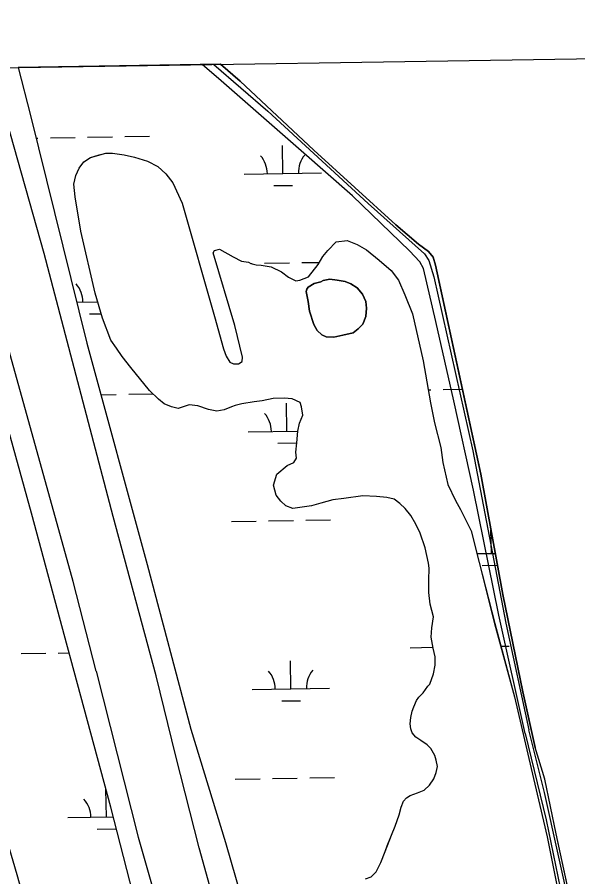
# Model space of a CAD drawing. Extents: x 3823584 to 3861785, y 301729 to 327625.
# Drawn here: x 3831155 to 3831878, y 324347 to 325456 of the extents above; entities that cross this region are included whole.
import ezdxf

# ---------------------------------------------------------------- set-up
doc = ezdxf.new("R2010")
doc.units = 0
for name, color, linetype in [('V-GRID-FRAM', 7, 'Continuous'), ('V-LEVE-TOET', 7, 'Continuous'), ('V-RIVR-JETY', 7, 'Continuous'), ('V-TOPO-SHOR', 7, 'Continuous'), ('V-WETL-SWMP', 7, 'Continuous')]:
    doc.layers.add(name, color=color, linetype=linetype)

msp = doc.modelspace()

# ---------------------------------------------------------------- linework, layer by layer
at = {"layer": 'V-GRID-FRAM'}
msp.add_lwpolyline([(3827552.2, 325336), (3859397.3, 325827), (3859685.5, 307646.8), (3827824.6, 307155.6), (3827552.2, 325336)], dxfattribs=at)
at = {"layer": 'V-LEVE-TOET'}
for points in [[(3831256.6, 324612.2), (3831226.6, 324727.8), (3831145.7, 325019.2), (3831110.7, 325151.3), (3831062.3, 325323.5), (3831043.3, 325389.8)], [(3831333.8, 324605.9), (3831278.3, 324811.9), (3831189.4, 325151.3), (3831141, 325322.3), (3831123.5, 325391.1)], [(3831256.6, 324612.2), (3831310.7, 324397.6), (3831381.3, 324150.5), (3831445.5, 323904.3), (3831514, 323641.4), (3831575.5, 323411.7), (3831632.4, 323206.2)], [(3831746.8, 323075.5), (3831693.8, 323264.4), (3831680.6, 323312.7), (3831674.4, 323331.3), (3831667.4, 323349.6), (3831659.2, 323372.9), (3831646.4, 323412.5), (3831625, 323485.8), (3831592.2, 323616.8), (3831561.7, 323738), (3831530.7, 323850.8), (3831505.5, 323949), (3831473.8, 324061.1), (3831445.6, 324184.6), (3831423.5, 324261.8), (3831389.4, 324384.2), (3831359.3, 324502.5), (3831333.8, 324605.9)]]:
    msp.add_lwpolyline(points, dxfattribs=at)
at = {"layer": 'V-RIVR-JETY'}
for points in [[(3831809.8, 324531.7), (3831776.2, 324684.3), (3831743.3, 324845.6), (3831718, 324961.2), (3831694.8, 325063.5), (3831678.6, 325131.9), (3831674.2, 325140.6), (3831660.7, 325154.6), (3831587.3, 325225.6), (3831520.9, 325284), (3831417.8, 325374.3), (3831393.4, 325395.2)], [(3831408.2, 325395.4), (3831478.1, 325335.1), (3831607.6, 325215.9), (3831680, 325150.9), (3831685.6, 325142.3), (3831692.2, 325121), (3831742.3, 324896.5), (3831784.9, 324674.2), (3831814.8, 324536.5)], [(3831503.2, 323098.3), (3831469.1, 323226), (3831453.5, 323283.1), (3831429.9, 323366.4), (3831400, 323477.9), (3831381.3, 323538.6), (3831352.2, 323640.1), (3831343.7, 323677.8), (3831319.3, 323770.2), (3831305.3, 323814.6), (3831283.9, 323888.8), (3831261.4, 323972.9), (3831238.9, 324044.3), (3831227.3, 324093.9), (3831194.3, 324205.8), (3831154.7, 324349), (3831134.5, 324416.8), (3831112.3, 324480.7), (3831089.7, 324562.8), (3831075.4, 324605.8)], [(3831809.8, 324531.7), (3831836.9, 324420.1), (3831870.1, 324259.3), (3831895.9, 324124.3), (3831926.4, 323979.3), (3831970, 323771.6), (3832002.1, 323622.7), (3832033.8, 323475), (3832075.5, 323286.3), (3832084.4, 323246.2), (3832091.7, 323196.2)], [(3832102.7, 323186.8), (3832085.8, 323274.1), (3832044.8, 323458.8), (3832007.7, 323631.2), (3831972.5, 323798.3), (3831939, 323958.4), (3831902.3, 324135.5), (3831869.5, 324299.9), (3831835.1, 324455.6), (3831814.8, 324536.5)]]:
    msp.add_lwpolyline(points, dxfattribs=at)
at = {"layer": 'V-TOPO-SHOR'}
for points in [[(3831416.8, 325395.6), (3831442.1, 325373.9), (3831537.3, 325284.9), (3831643.2, 325188.3), (3831672.5, 325163.2), (3831685.1, 325153.8), (3831691.1, 325146.8), (3831694.1, 325136.1), (3831723.4, 325001.4), (3831752.7, 324866.6), (3831781.1, 324711.1), (3831806.8, 324585.2), (3831822.9, 324513.7)], [(3831672.8, 324578.4), (3831678.4, 324584), (3831684.6, 324592.8), (3831687, 324595.2), (3831691.6, 324608.7), (3831693.8, 324619.7), (3831693.7, 324630.8), (3831691.2, 324641.8), (3831688.7, 324656), (3831689.4, 324667.9), (3831691.6, 324682.1), (3831687.4, 324698.7), (3831685.7, 324713.6), (3831685.5, 324729.4), (3831686.1, 324745.2), (3831685.3, 324751.5), (3831681.1, 324771.3), (3831674.6, 324790.1), (3831668.9, 324801.9), (3831662.5, 324812.9), (3831655.3, 324822.3), (3831648.1, 324828.5), (3831641, 324834), (3831631.5, 324836.3), (3831618, 324837.7), (3831600.6, 324838.3), (3831576.2, 324834.9), (3831562, 324833.1), (3831546.2, 324829), (3831534.4, 324825.7), (3831519.4, 324823.2), (3831510, 324822.3), (3831501.2, 324825.4), (3831494.9, 324831.6), (3831488.5, 324839.5), (3831485.2, 324852.1), (3831489.7, 324866.3), (3831503, 324877.5), (3831511.7, 324881.6), (3831514.8, 324887.1), (3831513.9, 324895), (3831515.4, 324906.9), (3831516.8, 324921.9), (3831519, 324932.2), (3831522.9, 324942.5), (3831521.2, 324953.5), (3831519.5, 324959.1), (3831509.2, 324963.7), (3831498.9, 324964.4), (3831484.7, 324964.2), (3831470.5, 324960.9), (3831460.3, 324960), (3831444.5, 324957.4), (3831435.9, 324955), (3831431.1, 324953.4), (3831421.7, 324949.3), (3831412.2, 324947.6), (3831401.2, 324949.9), (3831387.7, 324954.5), (3831376.6, 324955.9), (3831371.1, 324954.3), (3831362.4, 324951), (3831353.7, 324953.3), (3831344.2, 324957.1), (3831337, 324963.4), (3831325.1, 324974.3), (3831301.1, 325004.1), (3831289.8, 325018.2), (3831282.6, 325029.1), (3831275.4, 325039.3), (3831264.8, 325067.7), (3831255, 325099.9), (3831236.7, 325180.3), (3831229.2, 325224.4), (3831227.4, 325241), (3831230.4, 325252.1), (3831234.3, 325261.6), (3831240.5, 325269.6), (3831249.1, 325275.2), (3831260.2, 325278.5), (3831268.8, 325280.9), (3831277.5, 325281), (3831292.5, 325278.8), (3831306, 325275.8), (3831322.6, 325270.5), (3831336.1, 325263.5), (3831346.5, 325254.2), (3831355.3, 325242.4), (3831367.5, 325216.5), (3831409.3, 325070), (3831420.8, 325028.3), (3831424.1, 325018.8), (3831428.9, 325011), (3831433.7, 325008.7), (3831440, 325008.7), (3831444.7, 325011.9), (3831445.4, 325017.5)], [(3831445.4, 325017.5), (3831435.5, 325058.5), (3831407.6, 325152.1), (3831409.2, 325155.3), (3831415.5, 325157), (3831433, 325146.9), (3831444.1, 325141.5), (3831452.8, 325140), (3831456, 325138.4), (3831463.1, 325136.9), (3831469.4, 325136.2), (3831482.1, 325134), (3831495.6, 325127.8), (3831504.4, 325120.8), (3831513.9, 325116.2), (3831519.4, 325117), (3831530.4, 325121.1), (3831542.9, 325137), (3831549.1, 325147.4), (3831555.3, 325155.3), (3831566.3, 325166.5), (3831580.4, 325168.2), (3831593.1, 325162.8), (3831605.1, 325155.9), (3831621.8, 325142.6), (3831637, 325129.4), (3831646.6, 325116.8), (3831654.7, 325098), (3831664.4, 325073.6), (3831678.5, 325012.9), (3831687.8, 324958.5), (3831692.8, 324932.5), (3831701, 324901), (3831703.6, 324881.3), (3831710.3, 324852.9), (3831720, 324832.5), (3831726.4, 324820.7), (3831740.1, 324793.2), (3831750.8, 324752.3), (3831770.6, 324673.5), (3831796.1, 324578.9)], [(3831527.5, 325102.1), (3831530, 325089.5), (3831531.7, 325076.9), (3831537.4, 325059.6), (3831541.4, 325051.7), (3831547.8, 325046.2), (3831553.4, 325043.9), (3831562.9, 325043.2), (3831574.7, 325045.7), (3831588.1, 325049.1), (3831594.3, 325053.9), (3831600.6, 325060.2), (3831604.4, 325069.8), (3831605.1, 325080.8), (3831604.2, 325089.5), (3831600.2, 325098.9), (3831593, 325106.8), (3831585, 325112.2), (3831577.9, 325115.3), (3831567.6, 325116.8), (3831558.1, 325118.2), (3831549.4, 325116.6), (3831546.3, 325114.9), (3831537.6, 325112.5), (3831529.8, 325107.7), (3831528.2, 325105.3), (3831527.5, 325102.1)], [(3831603.9, 324344.1), (3831611.3, 324346.6), (3831617.7, 324353.1), (3831623.7, 324364.9), (3831629.5, 324379.3), (3831632.1, 324386.4), (3831637.5, 324400.3), (3831642.4, 324412.1), (3831647.4, 324426.6), (3831650.2, 324436.6), (3831653.1, 324444.1), (3831656.7, 324448.7), (3831661.5, 324451.7), (3831670.9, 324454.8), (3831679.5, 324458.6), (3831686.5, 324464.9), (3831692.3, 324473.3), (3831695.3, 324481.3), (3831696.7, 324489), (3831695.3, 324497.2), (3831693.6, 324503), (3831688.1, 324512.4), (3831683.4, 324516.8), (3831675.4, 324522.7), (3831669, 324526.8), (3831664, 324532.5), (3831662.3, 324537.6), (3831661.6, 324544), (3831662.4, 324552.4), (3831664, 324560.3), (3831666.4, 324566.2), (3831669.9, 324574.3), (3831672.8, 324578.4)], [(3831796.1, 324578.9), (3831817.9, 324486.3), (3831838.3, 324398.4), (3831856.6, 324307.9), (3831874.3, 324215.3), (3831895.2, 324114.4), (3831918.3, 324003.3), (3831940.7, 323900.4), (3831960.8, 323799.6), (3831987.8, 323671.9), (3832011.4, 323563.5), (3832033.9, 323455.7), (3832057.8, 323350.5), (3832080.1, 323252.4), (3832087.2, 323210.9)], [(3832044.3, 323482), (3832023.8, 323579.9), (3832001.9, 323677.5), (3831981.7, 323778.7), (3831957.4, 323896.3), (3831931.7, 324017.8), (3831902.9, 324155.7), (3831873.8, 324292.8), (3831850, 324402.1), (3831835.3, 324472.6), (3831822.9, 324513.7)]]:
    msp.add_lwpolyline(points, dxfattribs=at)
at = {"layer": 'V-WETL-SWMP'}
for p, q in [((3831416.8, 325395.6), (3831155.9, 325391.6)), ((3831155.9, 325391.6), (3831171.5, 325329.4)), ((3831442.1, 325373.9), (3831416.8, 325395.6)), ((3831537.3, 325284.9), (3831442.1, 325373.9)), ((3831171.5, 325329.4), (3831244.2, 325035.6)), ((3831178.7, 325300.4), (3831181.3, 325300.4)), ((3831197.3, 325300.7), (3831229.3, 325301.2)), ((3831245.3, 325301.4), (3831277.3, 325301.9)), ((3831293.3, 325302.2), (3831325.3, 325302.7)), ((3831497.4, 325254.6), (3831496.8, 325290.6)), ((3831643.2, 325188.3), (3831537.3, 325284.9)), ((3831240.5, 325269.6), (3831249.1, 325275.2)), ((3831249.1, 325275.2), (3831268.8, 325280.9)), ((3831268.8, 325280.9), (3831277.5, 325281)), ((3831277.5, 325281), (3831292.5, 325278.8)), ((3831292.5, 325278.8), (3831306, 325275.8)), ((3831306, 325275.8), (3831322.6, 325270.5)), ((3831234.3, 325261.6), (3831240.5, 325269.6)), ((3831322.6, 325270.5), (3831336.1, 325263.5)), ((3831336.1, 325263.5), (3831346.5, 325254.2)), ((3831227.4, 325241), (3831230.4, 325252.1)), ((3831230.4, 325252.1), (3831234.3, 325261.6)), ((3831346.5, 325254.2), (3831355.3, 325242.4)), ((3831447.4, 325253.8), (3831547.4, 325255.3)), ((3831229.2, 325224.4), (3831227.4, 325241)), ((3831355.3, 325242.4), (3831367.5, 325216.5)), ((3831485.6, 325238.9), (3831509.6, 325239.3)), ((3831236.7, 325180.3), (3831229.2, 325224.4)), ((3831367.5, 325216.5), (3831409.3, 325070)), ((3831672.5, 325163.2), (3831643.2, 325188.3)), ((3831255, 325099.9), (3831236.7, 325180.3)), ((3831555.3, 325155.3), (3831566.3, 325166.5)), ((3831566.3, 325166.5), (3831580.4, 325168.2)), ((3831580.4, 325168.2), (3831593.1, 325162.8)), ((3831593.1, 325162.8), (3831605.1, 325155.9)), ((3831685.1, 325153.8), (3831672.5, 325163.2)), ((3831407.6, 325152.1), (3831409.2, 325155.3)), ((3831435.5, 325058.5), (3831407.6, 325152.1)), ((3831409.2, 325155.3), (3831415.5, 325157)), ((3831415.5, 325157), (3831433, 325146.9)), ((3831549.1, 325147.4), (3831555.3, 325155.3)), ((3831605.1, 325155.9), (3831621.8, 325142.6)), ((3831691.1, 325146.8), (3831685.1, 325153.8)), ((3831433, 325146.9), (3831444.1, 325141.5)), ((3831444.1, 325141.5), (3831452.8, 325140)), ((3831542.9, 325137), (3831549.1, 325147.4)), ((3831621.8, 325142.6), (3831637, 325129.4)), ((3831694.1, 325136.1), (3831691.1, 325146.8)), ((3831452.8, 325140), (3831456, 325138.4)), ((3831455.9, 325138.5), (3831457.7, 325138.5)), ((3831456, 325138.4), (3831463.1, 325136.9)), ((3831463.1, 325136.9), (3831469.4, 325136.2)), ((3831469.4, 325136.2), (3831482.1, 325134)), ((3831473.7, 325138.7), (3831505.7, 325139.2)), ((3831482.1, 325134), (3831495.6, 325127.8)), ((3831521.7, 325139.5), (3831544.6, 325139.8)), ((3831530.4, 325121.1), (3831542.9, 325137)), ((3831752.7, 324866.6), (3831694.1, 325136.1)), ((3831495.6, 325127.8), (3831504.4, 325120.8)), ((3831504.4, 325120.8), (3831513.9, 325116.2)), ((3831519.4, 325117), (3831530.4, 325121.1)), ((3831637, 325129.4), (3831646.6, 325116.8)), ((3831513.9, 325116.2), (3831519.4, 325117)), ((3831646.6, 325116.8), (3831654.7, 325098)), ((3831264.8, 325067.7), (3831255, 325099.9)), ((3831654.7, 325098), (3831664.4, 325073.6)), ((3831231.1, 325088.6), (3831258.3, 325089)), ((3831247.7, 325073.4), (3831263, 325073.6)), ((3831275.4, 325039.3), (3831264.8, 325067.7)), ((3831409.3, 325070), (3831420.8, 325028.3)), ((3831664.4, 325073.6), (3831678.5, 325012.9)), ((3831445.4, 325017.5), (3831435.5, 325058.5)), ((3831244.2, 325035.6), (3831322.3, 324749.7)), ((3831282.6, 325029.1), (3831275.4, 325039.3)), ((3831289.8, 325018.2), (3831282.6, 325029.1)), ((3831420.8, 325028.3), (3831424.1, 325018.8)), ((3831424.1, 325018.8), (3831428.9, 325011)), ((3831173.1, 324816.1), (3831117.8, 325014.5)), ((3831301.1, 325004.1), (3831289.8, 325018.2)), ((3831428.9, 325011), (3831433.7, 325008.7)), ((3831433.7, 325008.7), (3831440, 325008.7)), ((3831440, 325008.7), (3831444.7, 325011.9)), ((3831444.7, 325011.9), (3831445.4, 325017.5)), ((3831678.5, 325012.9), (3831687.8, 324958.5)), ((3831325.1, 324974.3), (3831301.1, 325004.1)), ((3831337, 324963.4), (3831325.1, 324974.3)), ((3831684.9, 324975.5), (3831688.3, 324975.5)), ((3831704.3, 324975.8), (3831728.9, 324976.2)), ((3831262.4, 324969), (3831282.4, 324969.3)), ((3831298.4, 324969.5), (3831329.8, 324970)), ((3831344.2, 324957.1), (3831337, 324963.4)), ((3831484.7, 324964.2), (3831470.5, 324960.9)), ((3831498.9, 324964.4), (3831484.7, 324964.2)), ((3831509.2, 324963.7), (3831498.9, 324964.4)), ((3831519.5, 324959.1), (3831509.2, 324963.7)), ((3831353.7, 324953.3), (3831344.2, 324957.1)), ((3831362.4, 324951), (3831353.7, 324953.3)), ((3831371.1, 324954.3), (3831362.4, 324951)), ((3831376.6, 324955.9), (3831371.1, 324954.3)), ((3831387.7, 324954.5), (3831376.6, 324955.9)), ((3831401.2, 324949.9), (3831387.7, 324954.5)), ((3831431.1, 324953.4), (3831421.7, 324949.3)), ((3831435.9, 324955), (3831431.1, 324953.4)), ((3831444.5, 324957.4), (3831435.9, 324955)), ((3831460.3, 324960), (3831444.5, 324957.4)), ((3831470.5, 324960.9), (3831460.3, 324960)), ((3831502.5, 324921.9), (3831501.9, 324957.9)), ((3831521.2, 324953.5), (3831519.5, 324959.1)), ((3831522.9, 324942.5), (3831521.2, 324953.5)), ((3831687.8, 324958.5), (3831692.8, 324932.5)), ((3831412.2, 324947.6), (3831401.2, 324949.9)), ((3831421.7, 324949.3), (3831412.2, 324947.6)), ((3831519, 324932.2), (3831522.9, 324942.5)), ((3831516.8, 324921.9), (3831519, 324932.2)), ((3831692.8, 324932.5), (3831701, 324901)), ((3831452.5, 324921.2), (3831516.8, 324922.1)), ((3831515.4, 324906.9), (3831516.8, 324921.9)), ((3831490.7, 324906.3), (3831514.7, 324906.7)), ((3831513.9, 324895), (3831515.4, 324906.9)), ((3831701, 324901), (3831703.6, 324881.3)), ((3831511.7, 324881.6), (3831514.8, 324887.1)), ((3831514.8, 324887.1), (3831513.9, 324895)), ((3831489.7, 324866.3), (3831503, 324877.5)), ((3831503, 324877.5), (3831511.7, 324881.6)), ((3831703.6, 324881.3), (3831710.3, 324852.9)), ((3831485.2, 324852.1), (3831489.7, 324866.3)), ((3831781.1, 324711.1), (3831752.7, 324866.6)), ((3831488.5, 324839.5), (3831485.2, 324852.1)), ((3831710.3, 324852.9), (3831720, 324832.5)), ((3831494.9, 324831.6), (3831488.5, 324839.5)), ((3831501.2, 324825.4), (3831494.9, 324831.6)), ((3831562, 324833.1), (3831546.2, 324829)), ((3831576.2, 324834.9), (3831562, 324833.1)), ((3831600.6, 324838.3), (3831576.2, 324834.9)), ((3831618, 324837.7), (3831600.6, 324838.3)), ((3831631.4, 324836.3), (3831618, 324837.7)), ((3831641, 324834), (3831631.4, 324836.3)), ((3831648.1, 324828.5), (3831641, 324834)), ((3831720, 324832.5), (3831726.4, 324820.7)), ((3831510, 324822.3), (3831501.2, 324825.4)), ((3831519.4, 324823.2), (3831510, 324822.3)), ((3831534.4, 324825.7), (3831519.4, 324823.2)), ((3831546.2, 324829), (3831534.4, 324825.7)), ((3831655.3, 324822.3), (3831648.1, 324828.5)), ((3831662.5, 324812.9), (3831655.3, 324822.3)), ((3831726.4, 324820.7), (3831740.1, 324793.2)), ((3831219.6, 324643.5), (3831173.1, 324816.1)), ((3831668.9, 324801.9), (3831662.5, 324812.9)), ((3831430.9, 324805.4), (3831462.9, 324805.9)), ((3831478.9, 324806.1), (3831510.9, 324806.6)), ((3831526.9, 324806.9), (3831558.9, 324807.3)), ((3831674.6, 324790.1), (3831668.9, 324801.9)), ((3831681.1, 324771.3), (3831674.6, 324790.1)), ((3831740.1, 324793.2), (3831750.8, 324752.3)), ((3831766.4, 324764.1), (3831765.9, 324794.3)), ((3831685.3, 324751.5), (3831681.1, 324771.3)), ((3831747.8, 324763.8), (3831771.4, 324764.2)), ((3831750.8, 324752.3), (3831770.7, 324673.5)), ((3831322.3, 324749.7), (3831378.4, 324537.1)), ((3831686.1, 324745.2), (3831685.3, 324751.5)), ((3831685.5, 324729.4), (3831686.1, 324745.2)), ((3831754.6, 324748.5), (3831774.2, 324748.8)), ((3831685.7, 324713.6), (3831685.5, 324729.4)), ((3831687.4, 324698.7), (3831685.7, 324713.6)), ((3831806.8, 324585.2), (3831781.1, 324711.1)), ((3831691.6, 324682.1), (3831687.4, 324698.7)), ((3831689.4, 324667.9), (3831691.6, 324682.1)), ((3831688.7, 324656), (3831689.4, 324667.9)), ((3831770.7, 324673.5), (3831796.1, 324578.9)), ((3831691.2, 324641.8), (3831688.7, 324656)), ((3831275.4, 324436.5), (3831219.6, 324643.5)), ((3831661.4, 324642.4), (3831691, 324642.9)), ((3831693.7, 324630.8), (3831691.2, 324641.8)), ((3831778.5, 324644.2), (3831789.4, 324644.4)), ((3831159.6, 324634.7), (3831191.6, 324635.2)), ((3831207.6, 324635.4), (3831221.8, 324635.6)), ((3831693.8, 324619.7), (3831693.7, 324630.8)), ((3831507.6, 324589.3), (3831507.1, 324625.3)), ((3831691.6, 324608.7), (3831693.8, 324619.7)), ((3831687, 324595.2), (3831691.6, 324608.7)), ((3831457.6, 324588.5), (3831557.6, 324590.1)), ((3831678.4, 324584), (3831684.6, 324592.8)), ((3831684.6, 324592.8), (3831687, 324595.2)), ((3831669.9, 324574.3), (3831672.8, 324578.4)), ((3831672.8, 324578.4), (3831678.4, 324584)), ((3831796.1, 324578.9), (3831817.9, 324486.3)), ((3831822.9, 324513.7), (3831806.8, 324585.2)), ((3831495.9, 324573.7), (3831519.9, 324574)), ((3831664, 324560.3), (3831666.4, 324566.2)), ((3831666.4, 324566.2), (3831669.9, 324574.3)), ((3831661.6, 324544), (3831662.4, 324552.4)), ((3831662.4, 324552.4), (3831664, 324560.3)), ((3831662.3, 324537.6), (3831661.6, 324544)), ((3831378.4, 324537.1), (3831423.4, 324391)), ((3831664, 324532.5), (3831662.3, 324537.6)), ((3831669, 324526.8), (3831664, 324532.5)), ((3831675.4, 324522.7), (3831669, 324526.8)), ((3831683.4, 324516.8), (3831675.4, 324522.7)), ((3831688.1, 324512.4), (3831683.4, 324516.8)), ((3831693.6, 324503), (3831688.1, 324512.4)), ((3831835.3, 324472.6), (3831822.9, 324513.7)), ((3831695.3, 324497.2), (3831693.6, 324503)), ((3831696.7, 324489), (3831695.3, 324497.2)), ((3831695.3, 324481.3), (3831696.7, 324489)), ((3831817.9, 324486.3), (3831838.3, 324398.4)), ((3831532, 324474.2), (3831564, 324474.7)), ((3831692.3, 324473.3), (3831695.3, 324481.3)), ((3831436, 324472.7), (3831468, 324473.2)), ((3831484, 324473.5), (3831516, 324474)), ((3831679.5, 324458.6), (3831686.5, 324464.9)), ((3831686.5, 324464.9), (3831692.3, 324473.3)), ((3831850, 324402.1), (3831835.3, 324472.6)), ((3831269.7, 324423.7), (3831269.1, 324459.7)), ((3831661.5, 324451.7), (3831670.9, 324454.8)), ((3831670.9, 324454.8), (3831679.5, 324458.6)), ((3831650.2, 324436.6), (3831653.1, 324444.1)), ((3831653.1, 324444.1), (3831656.7, 324448.7)), ((3831656.7, 324448.7), (3831661.5, 324451.7)), ((3831304, 324324), (3831275.4, 324436.5)), ((3831647.4, 324426.6), (3831650.2, 324436.6)), ((3831219.7, 324423), (3831278.6, 324423.9)), ((3831642.4, 324412.1), (3831647.4, 324426.6)), ((3831257.9, 324408.1), (3831281.9, 324408.5)), ((3831637.5, 324400.3), (3831642.4, 324412.1)), ((3831629.5, 324379.3), (3831637.5, 324400.3)), ((3831838.3, 324398.4), (3831856.6, 324307.9)), ((3831873.8, 324292.8), (3831850, 324402.1)), ((3831423.4, 324391), (3831454.8, 324281.3)), ((3831623.7, 324364.9), (3831629.5, 324379.3)), ((3831617.7, 324353.1), (3831623.7, 324364.9)), ((3831611.3, 324346.6), (3831617.7, 324353.1))]:
    msp.add_line(p, q, dxfattribs=at)
msp.add_lwpolyline([(3831530, 325089.5), (3831527.5, 325102.1), (3831528.2, 325105.3), (3831529.8, 325107.7), (3831537.6, 325112.5), (3831546.3, 325114.9), (3831549.4, 325116.6), (3831558.1, 325118.2), (3831567.6, 325116.8), (3831577.9, 325115.3), (3831585, 325112.2), (3831593, 325106.8), (3831600.2, 325098.9), (3831604.2, 325089.5), (3831605.1, 325080.8), (3831604.4, 325069.8), (3831600.6, 325060.2), (3831594.3, 325053.9), (3831588.1, 325049.1), (3831574.7, 325045.7), (3831562.9, 325043.2), (3831553.4, 325043.9), (3831547.8, 325046.2), (3831541.4, 325051.7), (3831537.4, 325059.6), (3831531.7, 325076.9)], close=True, dxfattribs=at)
for centre, start, end in [((3831442.1, 325254.2), 0.1115, 41.6552), ((3831552.6, 325255.9), 140.1115, 181.6552), ((3831204.2, 325088.6), 0.1115, 41.6552), ((3831447.3, 324921.5), 0.1115, 41.6552), ((3831452.4, 324588.9), 0.1115, 41.6552), ((3831562.9, 324590.6), 140.1115, 181.6552), ((3831214.4, 324423.4), 0.1115, 41.6552)]:
    msp.add_arc(centre, 35.2, start, end, dxfattribs=at)

doc.saveas('drawing.dxf')
